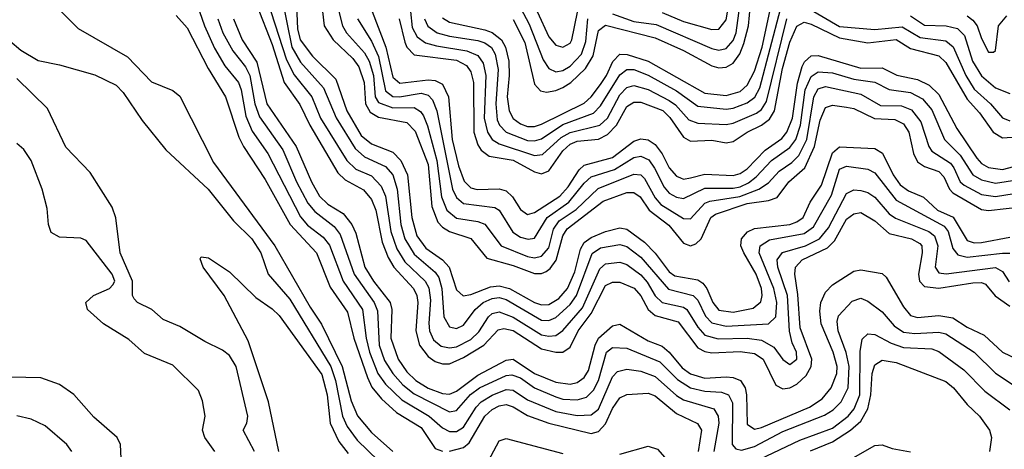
# Model space of a CAD drawing. Header units: inches. Extents: x 990535 to 1117859, y 769386 to 892122.
# Tile 857 of 1056: x 1053758 to 1056535, y 875016 to 876227. Entities that reach past the tile are written whole.
import ezdxf

# ---------------------------------------------------------------- set-up
doc = ezdxf.new("R2010")
doc.units = ezdxf.units.IN
doc.header["$MEASUREMENT"] = 0
doc.layers.add('B0857', color=7, linetype='Continuous')

msp = doc.modelspace()

# ---------------------------------------------------------------- linework, layer by layer
at = {"layer": 'B0857', "color": 5}
for points, elevation in [([(1053741, 876830), (1053764.9, 876630), (1053779, 876579), (1053807.5, 876510), (1053806.2, 876470), (1053788.9, 876390), (1053792.8, 876370), (1053862.7, 876262.7), (1053922.7, 876202.7), (1054062.1, 876122.1), (1054130, 876052.2), (1054190, 876027.8), (1054210, 876011.8), (1054304.9, 875824.9), (1054477.9, 875590), (1054576.7, 875416.7), (1054609, 875369), (1054667.5, 875250), (1054692.9, 875152.9), (1054710.8, 875110.8), (1054750, 875063.6), (1054810.1, 875010)], 2880), ([(1054251.3, 876291.3), (1054278.8, 876210), (1054307.2, 876147.2), (1054336.8, 876096.8), (1054374.6, 876050), (1054382.5, 876030), (1054395.4, 875955.4), (1054413.2, 875913.2), (1054457.8, 875850), (1054550, 875671.8), (1054570, 875648.5), (1054614.1, 875614.1), (1054631.7, 875591.7), (1054669.8, 875490), (1054724.9, 875410), (1054734.7, 875330), (1054744.9, 875290), (1054768.1, 875230), (1054790, 875200.2), (1054836.1, 875156.1), (1054912.3, 875110), (1054950, 875077.3), (1054970, 875066.8), (1054990, 875067), (1055010, 875078.8), (1055045.1, 875134.9), (1055059.2, 875150), (1055090, 875168.9), (1055130, 875184.8), (1055150, 875183.5), (1055190, 875155.8), (1055270, 875122.9), (1055330, 875111.3), (1055370, 875113.9), (1055390.2, 875129.8), (1055430, 875220.6), (1055444, 875236), (1055470, 875242.6), (1055510, 875236.4), (1055550, 875221.8), (1055610, 875168), (1055630, 875155.9), (1055715.7, 875130), (1055727.3, 875110), (1055729.4, 875090), (1055715.8, 875010)], 2940), ([(1054497.2, 876290), (1054525, 876150), (1054550, 876107.2), (1054615.1, 876035.1), (1054650.6, 875950.6), (1054704, 875864), (1054730, 875840.5), (1054790, 875813.6), (1054810, 875790), (1054822.5, 875750), (1054833, 875650), (1054844, 875610), (1054870, 875566.6), (1054930, 875515.8), (1054940.2, 875500.2), (1054948.8, 875470), (1054954, 875390), (1054970, 875361.1), (1054990, 875357.2), (1055010, 875366.3), (1055042.7, 875410), (1055065.1, 875430), (1055090, 875441.7), (1055110, 875444), (1055130, 875438.4), (1055230, 875380.7), (1055250, 875379.2), (1055270, 875388.3), (1055310, 875424.4), (1055327.9, 875450), (1055372, 875568), (1055396.2, 875583.8), (1055450, 875593.7), (1055470, 875588.4), (1055510, 875558.3), (1055587.6, 875467.6), (1055657.7, 875450), (1055670, 875437), (1055691.7, 875391.7), (1055710, 875372.6), (1055750, 875363.4), (1055870, 875370.4), (1055890, 875390), (1055893.5, 875430), (1055885, 875470), (1055843.4, 875570), (1055846.5, 875590), (1055872.8, 875607.2), (1055970, 875624.5), (1055997, 875643), (1056047, 875733), (1056070, 875806), (1056090, 875814.6), (1056150, 875805.6), (1056170, 875795.2), (1056230, 875718.1), (1056365.1, 875645.1), (1056376.1, 875630), (1056390, 875582.5), (1056404.1, 875564.1), (1056430, 875557.6), (1056530, 875568.8), (1056550, 875569.2)], 3060), ([(1054537.2, 876290), (1054541, 876201), (1054548.9, 876170), (1054584, 876124), (1054650, 876059.2), (1054680.7, 875970), (1054721.2, 875901.2), (1054750, 875876.9), (1054810, 875854.1), (1054833.3, 875830), (1054851.6, 875790), (1054863.4, 875670), (1054878.2, 875618.2), (1054902.9, 875582.9), (1054950, 875550), (1054969.1, 875530), (1054990, 875466), (1055008.5, 875448.5), (1055030, 875452.4), (1055086, 875474), (1055110, 875477.4), (1055139.3, 875470), (1055210, 875430.4), (1055230, 875423.8), (1055250, 875424.4), (1055278.7, 875441.3), (1055302.5, 875470), (1055323.4, 875516.6), (1055339.2, 875580.8), (1055350, 875599.3), (1055370, 875613), (1055410, 875630), (1055450, 875641), (1055470, 875637), (1055520, 875600), (1055550, 875569.2), (1055590, 875516.3), (1055605.2, 875505.2), (1055670, 875494.1), (1055684.9, 875484.9), (1055696.1, 875470), (1055712.9, 875430), (1055730, 875408.8), (1055770, 875403.2), (1055826.1, 875413.9), (1055847.9, 875432.1), (1055852, 875450), (1055849.8, 875470), (1055834.5, 875510), (1055799.7, 875570), (1055791.8, 875590), (1055793.2, 875610), (1055810.4, 875629.6), (1055830, 875638.7), (1055930, 875650), (1055950, 875657.2), (1055967.6, 875670), (1055987.4, 875712.6), (1056019, 875761), (1056050, 875851.7), (1056070, 875868.7), (1056170, 875863.8), (1056190.9, 875850.9), (1056220.8, 875790), (1056241.4, 875761.4), (1056264.7, 875744.7), (1056307.1, 875727.1), (1056346.2, 875690), (1056390.2, 875670.2), (1056430, 875605.3), (1056450, 875598.4), (1056470, 875599.5), (1056550, 875614.5)], 3080), ([(1055430, 876243.7), (1055490, 876222.2), (1055553.3, 876213.3), (1055710, 876145.9), (1055730, 876140.9), (1055750, 876146.2), (1055770, 876168.6), (1055778.8, 876190), (1055791.9, 876288.1)], 3340), ([(1055570, 876247.3), (1055630, 876222.6), (1055710, 876199.5), (1055730, 876200.9), (1055750, 876226.8), (1055762.1, 876297.9)], 3360), ([(1054425.6, 876270), (1054470, 876157.6), (1054504.1, 876050), (1054548.4, 875988.4), (1054576.6, 875930), (1054655.5, 875795.5), (1054675.8, 875775.8), (1054728, 875748), (1054750, 875720.1), (1054762.3, 875690), (1054780.6, 875600.6), (1054796.8, 875556.8), (1054812.9, 875530), (1054868.9, 875470), (1054878.2, 875450), (1054881.2, 875430), (1054874.7, 875350), (1054885.6, 875310), (1054910, 875277.5), (1054930, 875264.1), (1054950, 875257.5), (1054970, 875257.6), (1055010, 875274.7), (1055067.1, 875310), (1055107, 875353), (1055122.9, 875357.1), (1055150, 875351.4), (1055230, 875299.1), (1055269.9, 875290.1), (1055290, 875290.1), (1055310, 875303.8), (1055332.7, 875350), (1055370, 875399.3), (1055410, 875477.6), (1055430, 875487.5), (1055450, 875487), (1055490.9, 875470.9), (1055509.2, 875449.2), (1055530.5, 875410.5), (1055550, 875393.4), (1055615.4, 875375.4), (1055670, 875302.5), (1055690, 875291.8), (1055710, 875288.7), (1055790, 875291.6), (1055830, 875286.4), (1055854.2, 875270), (1055890, 875196.9), (1055910, 875186.8), (1055930, 875189.3), (1055950, 875200), (1055975.5, 875224.5), (1055989.6, 875250), (1055992.1, 875270), (1055959.2, 875359.2), (1055952.7, 875452.7), (1055943.9, 875510), (1055945.9, 875530), (1055964.8, 875550), (1056036, 875584), (1056055.6, 875604.4), (1056090, 875665.1), (1056110, 875680.1), (1056130, 875683.9), (1056170, 875660.1), (1056210, 875624.9), (1056273.3, 875610), (1056296.5, 875596.5), (1056301.9, 875590), (1056303.4, 875570), (1056292.5, 875510), (1056296, 875490), (1056310, 875475.7), (1056350, 875470.9), (1056445.8, 875485.8), (1056470, 875486.7), (1056482.1, 875482.1), (1056508.9, 875448.9), (1056550, 875419.7)], 3020), ([(1054466.2, 876250), (1054510, 876113.7), (1054531.9, 876071.9), (1054582.1, 876010), (1054606.5, 875950), (1054680.8, 875830), (1054706.2, 875806.2), (1054750, 875787.2), (1054777.8, 875757.8), (1054789.7, 875729.7), (1054804.8, 875630), (1054821.3, 875581.3), (1054844.5, 875544.5), (1054901.2, 875490), (1054911.6, 875471.6), (1054916.4, 875436.4), (1054911.5, 875371.5), (1054914, 875350), (1054925.3, 875325.3), (1054946.8, 875306.8), (1054970, 875302), (1054990, 875305.5), (1055030, 875325.8), (1055052.6, 875347.4), (1055080.1, 875390), (1055090, 875398.8), (1055110, 875404.1), (1055150, 875389.1), (1055230, 875339.2), (1055250, 875334.9), (1055270, 875336.7), (1055290, 875351), (1055344.7, 875415.3), (1055394.5, 875525.5), (1055410, 875539.5), (1055450, 875544.2), (1055470, 875537.1), (1055510, 875507.7), (1055527.6, 875487.6), (1055550, 875448.5), (1055569.9, 875429.9), (1055630, 875417.2), (1055639.8, 875410), (1055670, 875360.4), (1055690, 875338.4), (1055727.4, 875327.4), (1055810, 875329.8), (1055850, 875323.6), (1055884.6, 875304.6), (1055910, 875269.1), (1055930, 875255), (1055949.9, 875270), (1055948.6, 875290), (1055936.3, 875316.2), (1055929, 875349), (1055923.5, 875450), (1055896.3, 875530), (1055894.4, 875550), (1055908.9, 875571.1), (1055973.7, 875590), (1056013.8, 875610), (1056039.3, 875640.7), (1056090, 875737), (1056110, 875747.4), (1056130, 875745.4), (1056150, 875740.1), (1056170, 875726.7), (1056210, 875679.6), (1056227.4, 875667.4), (1056322.3, 875630), (1056337.6, 875617.6), (1056347.2, 875590), (1056339.9, 875530), (1056350, 875513.9), (1056371, 875511), (1056510, 875528.5), (1056530, 875517.5), (1056548.8, 875488.8)], 3040), ([(1054611.8, 876250), (1054616.5, 876210), (1054641.6, 876170), (1054697.9, 876117.9), (1054714.8, 876094.8), (1054729.1, 876050), (1054732.8, 875990), (1054746.3, 875966.3), (1054770, 875952.9), (1054850, 875937.8), (1054873.3, 875913.3), (1054910, 875818.7), (1054920.6, 875700.6), (1054936.8, 875656.8), (1054950, 875642.3), (1054970, 875630), (1055030.6, 875610.6), (1055075.2, 875555.2), (1055150, 875534.8), (1055210, 875512.2), (1055230, 875511.9), (1055242.5, 875517.5), (1055254.1, 875525.9), (1055270.8, 875549.2), (1055290, 875618.2), (1055301.8, 875638.2), (1055403.8, 875716.2), (1055470, 875739.9), (1055490, 875740.3), (1055507.5, 875727.5), (1055532.9, 875690), (1055588.3, 875648.3), (1055630, 875597), (1055650, 875589.8), (1055664.9, 875595.1), (1055679.4, 875610), (1055707.3, 875670), (1055720.7, 875679.3), (1055810, 875708.9), (1055870, 875717.7), (1055893.8, 875726.2), (1055926.6, 875770), (1055972.6, 875810), (1055999.1, 875870), (1056015.5, 875944.5), (1056030, 875980.1), (1056050, 875986.6), (1056090, 875980.5), (1056110, 875976.5), (1056168.8, 875948.8), (1056225.8, 875945.8), (1056250, 875933.3), (1056265.1, 875910), (1056278.4, 875850), (1056290, 875826.9), (1056310, 875813), (1056350, 875799.7), (1056364.6, 875784.6), (1056380, 875750), (1056390, 875739.4), (1056470, 875692.4), (1056490, 875689.4), (1056590, 875700.3)], 3120), ([(1054658, 876250), (1054667.9, 876210), (1054679.9, 876190), (1054730, 876133.6), (1054743.1, 876110), (1054756.1, 876070), (1054760, 876010), (1054770, 875993.4), (1054810, 875978.8), (1054870, 875979.4), (1054888.4, 875968.4), (1054896.3, 875956.3), (1054908.1, 875928.1), (1054934.7, 875830), (1054947.6, 875727.6), (1054962.1, 875690), (1054990, 875667.7), (1055050, 875658.4), (1055070, 875650.7), (1055116.2, 875590), (1055190, 875559.4), (1055210, 875556), (1055230, 875560.9), (1055250, 875584.2), (1055263, 875637), (1055279.8, 875660.2), (1055327.5, 875692.5), (1055389, 875751), (1055490, 875791.5), (1055510, 875789.8), (1055519.6, 875779.6), (1055550, 875724.7), (1055566.2, 875706.2), (1055630, 875666.8), (1055650, 875666.2), (1055689.9, 875710), (1055704.2, 875715.8), (1055788.8, 875728.8), (1055842.1, 875750), (1055870, 875767.6), (1055900, 875800), (1055935.6, 875824.4), (1055955.2, 875844.8), (1055977.5, 875890), (1055997.2, 876010), (1056010, 876032.4), (1056030, 876038.6), (1056130, 876017.5), (1056185.7, 875985.7), (1056244.9, 875984.9), (1056273.2, 875973.2), (1056299.2, 875939.2), (1056321.5, 875870), (1056330, 875856.3), (1056382.5, 875822.4), (1056392.7, 875810), (1056410.6, 875770.6), (1056421.1, 875761.1), (1056470, 875734.8), (1056510, 875729.1), (1056562.4, 875737.6)], 3140), ([(1054752, 876250), (1054790.9, 876150), (1054810, 876065.4), (1054830, 876048.1), (1054910, 876058.1), (1054930, 876055.9), (1054950, 876045.5), (1054966.9, 876010), (1054977.7, 875890), (1054995.5, 875815.5), (1055011.9, 875771.9), (1055030, 875753.5), (1055048.3, 875748.3), (1055110, 875750.5), (1055130, 875744.8), (1055147.9, 875727.9), (1055170, 875692.1), (1055190, 875677.9), (1055210, 875684.1), (1055281, 875730), (1055304.3, 875755.7), (1055335.6, 875804.4), (1055350, 875817.1), (1055430, 875838.6), (1055490, 875885), (1055510, 875891.5), (1055530, 875888.4), (1055550, 875875.6), (1055569.5, 875849.5), (1055590, 875809.3), (1055610, 875785.9), (1055621.2, 875781.2), (1055630, 875778.2), (1055650, 875781.2), (1055690, 875791.9), (1055770, 875788.2), (1055790, 875793.3), (1055810, 875806.9), (1055860.5, 875859.5), (1055907.3, 875892.7), (1055921.7, 875910), (1055937.4, 875950), (1055951.3, 876048.7), (1055964.8, 876095.2), (1055971.1, 876108.9), (1055990, 876125.1), (1056010, 876126.3), (1056130, 876090.6), (1056190, 876091.4), (1056231.2, 876071.2), (1056290, 876058.6), (1056322.7, 876042.7), (1056350, 876016.4), (1056400.5, 875920.5), (1056456.8, 875836.8), (1056470, 875821.6), (1056490.2, 875810.2), (1056530, 875805.2), (1056590, 875821)], 3180), ([(1054859.9, 876250), (1054865.1, 876205.1), (1054879.1, 876179.1), (1054902.3, 876162.3), (1054933.1, 876153.1), (1055019.2, 876139.2), (1055050, 876126.3), (1055064.8, 876104.8), (1055073, 876070), (1055068.1, 875950), (1055076.8, 875910), (1055090, 875890), (1055110, 875877.3), (1055210, 875844.8), (1055232.8, 875847.2), (1055285.2, 875894.8), (1055310, 875909.4), (1055393.7, 875930), (1055415.7, 875950), (1055450, 876015.4), (1055470, 876036.1), (1055490, 876041.9), (1055529.9, 876030.1), (1055590, 875999.6), (1055607, 875987), (1055644.7, 875944.7), (1055670, 875935.4), (1055750, 875931.9), (1055770, 875936), (1055836.1, 875963.9), (1055850, 875973.7), (1055863.8, 875996.2), (1055921.7, 876230)], 3240), ([(1054899.2, 876230), (1054909, 876209), (1054935.4, 876190), (1054970, 876180.4), (1055050, 876168.4), (1055070, 876161.8), (1055088.7, 876148.7), (1055098.9, 876130), (1055107, 876087), (1055100.5, 875990), (1055104.8, 875944.8), (1055110.8, 875930), (1055130.1, 875910), (1055190, 875887.1), (1055210, 875885.4), (1055230, 875891.3), (1055290, 875932.2), (1055376, 875964), (1055395.7, 875984.3), (1055450, 876072), (1055470, 876087), (1055490, 876086.6), (1055530, 876071), (1055610, 876026.8), (1055670, 875983.4), (1055750, 875974.8), (1055770, 875977.6), (1055810, 875992.7), (1055831.2, 876008.8), (1055844.9, 876035.1), (1055903.5, 876256.5)], 3260), ([(1054950, 876232.3), (1054970, 876220.2), (1055070, 876198.6), (1055090.7, 876190.7), (1055116.7, 876170), (1055128.4, 876150), (1055137.2, 876110), (1055138.8, 876070), (1055132.6, 876010), (1055138.3, 875970), (1055150, 875948.3), (1055170, 875933.3), (1055190, 875926.4), (1055210, 875925.8), (1055230, 875932.4), (1055350, 875992.1), (1055370, 876010.1), (1055395.6, 876044.4), (1055413, 876070), (1055430.3, 876109.7), (1055450, 876130.5), (1055470.7, 876129.3), (1055529.9, 876110.1), (1055690, 876020), (1055750, 876013.9), (1055790, 876025.2), (1055810, 876043.1), (1055830, 876082.4), (1055851.8, 876150), (1055873.8, 876250)], 3280), ([(1055150, 876227.8), (1055182.9, 876162.9), (1055210, 876045.4), (1055226.9, 876026.9), (1055243.4, 876023.4), (1055270, 876027.6), (1055290, 876036.2), (1055311.8, 876050), (1055353.3, 876090), (1055375.1, 876124.9), (1055390, 876196.8), (1055410, 876211.7), (1055550, 876176.1), (1055630, 876140.8), (1055710, 876096.8), (1055730, 876091.2), (1055750, 876093.3), (1055770, 876105.1), (1055788.6, 876131.4), (1055800.3, 876159.7), (1055813.1, 876210), (1055818.7, 876270)], 3320), ([(1055170, 876260.2), (1055194.5, 876214.5), (1055234.3, 876114.3), (1055250, 876089.3), (1055270, 876080.4), (1055290, 876084.5), (1055310, 876096.5), (1055342.8, 876130), (1055354.6, 876165.4), (1055360.4, 876230)], 3340), ([(1055217.6, 876250), (1055250, 876178.7), (1055270, 876155.8), (1055290, 876149.7), (1055310, 876161), (1055315.4, 876170), (1055331.1, 876248.9)], 3360), ([(1055970, 876266.6), (1056070, 876208.2), (1056170, 876199.4), (1056247.1, 876207.1), (1056297.4, 876177.4), (1056370, 876167.9), (1056390.9, 876150.9), (1056426.3, 876070), (1056450, 876031.6), (1056496.2, 875990), (1056530, 875950.8), (1056550, 875941.8)], 3240), ([(1054199, 876239), (1054230, 876204.2), (1054289.2, 876089.2), (1054338.4, 876010), (1054376.4, 875896.4), (1054389.4, 875869.4), (1054450, 875776.6), (1054520.4, 875650), (1054595.2, 875570), (1054633.7, 875473.7), (1054682.9, 875402.9), (1054700.6, 875330), (1054738.4, 875218.4), (1054751.5, 875191.5), (1054778.2, 875158.2), (1054820.4, 875120.4), (1054890, 875077.5), (1054930, 875019), (1054950, 875011.6)], 2920), ([(1054316.6, 876230), (1054330.9, 876190), (1054359.2, 876139.2), (1054394.5, 876094.5), (1054406.7, 876070), (1054420.7, 875990), (1054433.8, 875953.8), (1054500.5, 875860.5), (1054538.7, 875770), (1054570.3, 875710), (1054590, 875686.2), (1054644.4, 875644.4), (1054662.1, 875622.1), (1054701, 875510), (1054758, 875430), (1054767.1, 875407.1), (1054771.6, 875310), (1054786.6, 875266.6), (1054810, 875230), (1054838.3, 875198.3), (1054870, 875173.1), (1054970, 875122.4), (1054990, 875125.8), (1055029.5, 875170.5), (1055054.4, 875190), (1055130, 875224.6), (1055146.3, 875226.3), (1055170, 875217.4), (1055210, 875189.6), (1055270, 875163.9), (1055290, 875157.9), (1055330, 875155.7), (1055356.4, 875163.6), (1055376.5, 875183.5), (1055390.3, 875210), (1055412.9, 875290), (1055430, 875303.6), (1055470, 875301.8), (1055562.8, 875262.8), (1055612.7, 875212.7), (1055649.9, 875189.9), (1055690, 875179.8), (1055737.6, 875177.6), (1055756.6, 875170), (1055767.8, 875147.8), (1055767.4, 875030), (1055777.6, 875017.6), (1055793.6, 875013.6), (1055830, 875024.7), (1055910, 875066.9), (1056027.7, 875112.3), (1056052.4, 875127.6), (1056074.9, 875150), (1056094, 875190), (1056097.1, 875250), (1056089, 875289), (1056066.5, 875350), (1056063, 875377), (1056067.1, 875392.9), (1056105.8, 875434.2), (1056130, 875441.9), (1056150, 875434.2), (1056190, 875403.6), (1056224.4, 875364.4), (1056250, 875347), (1056282.5, 875342.5), (1056350, 875346.7), (1056370, 875341.4), (1056450, 875289.7), (1056510, 875231.4), (1056601.6, 875170)], 2960), ([(1054360.8, 876230), (1054385.7, 876170), (1054427.1, 876107.1), (1054454.5, 875990), (1054537.8, 875870), (1054580.9, 875770), (1054603.5, 875730), (1054626.9, 875706.9), (1054670, 875680.8), (1054695, 875650), (1054705.8, 875625.8), (1054731.4, 875530), (1054755.4, 875490), (1054803.2, 875430), (1054807.6, 875410), (1054804.3, 875330), (1054824.9, 875270), (1054850, 875235.2), (1054875.5, 875210), (1054910, 875188.7), (1054950, 875173.2), (1054970, 875171.9), (1054990, 875180.4), (1055050, 875225.4), (1055130, 875267.6), (1055150, 875270), (1055210, 875230), (1055270, 875205.9), (1055310, 875199.8), (1055330, 875204.2), (1055350, 875218.5), (1055361.9, 875238.1), (1055380.9, 875310), (1055390.5, 875329.5), (1055430, 875364.5), (1055450, 875369), (1055530, 875322), (1055570, 875307), (1055590, 875290.6), (1055625.9, 875245.9), (1055650, 875228.9), (1055690, 875216.9), (1055750, 875220.3), (1055770, 875219), (1055790.6, 875210.6), (1055803.7, 875190), (1055807.9, 875170), (1055810, 875086.8), (1055830, 875073.3), (1055850, 875078.2), (1055985.2, 875134.8), (1056020.9, 875159.1), (1056046.6, 875190), (1056062.1, 875230), (1056063.1, 875250), (1056052.4, 875290), (1056018.3, 875370), (1056014.5, 875405.5), (1056017.7, 875430), (1056030, 875459.3), (1056050, 875480.1), (1056110, 875518.7), (1056130, 875522.6), (1056190, 875511.5), (1056201.7, 875501.7), (1056250, 875417.6), (1056270, 875393.3), (1056290, 875387.8), (1056350, 875393.4), (1056390, 875387.2), (1056430, 875360.3), (1056477.7, 875337.7), (1056530, 875290.4), (1056610, 875251.3)], 2980), ([(1054710.8, 876230), (1054750, 876166.3), (1054770, 876123.6), (1054790, 876026.3), (1054810, 876011.1), (1054829.4, 876009.4), (1054890, 876020.5), (1054910, 876014.6), (1054921.8, 876001.8), (1054934.8, 875970), (1054978.8, 875750), (1054990, 875725.9), (1055009.5, 875709.5), (1055097.8, 875697.8), (1055110.1, 875690), (1055148.3, 875628.3), (1055170, 875614.5), (1055191.5, 875608.5), (1055210, 875611.2), (1055245.3, 875670), (1055306.7, 875713.3), (1055350, 875766.5), (1055370, 875784.3), (1055435.2, 875804.8), (1055490, 875838.9), (1055510, 875842.4), (1055531.8, 875831.8), (1055548.5, 875808.5), (1055575, 875755.1), (1055590, 875738.2), (1055610, 875726.8), (1055630, 875723.1), (1055690, 875752.2), (1055770, 875752.1), (1055790, 875756.2), (1055812.9, 875767.1), (1055835.2, 875784.8), (1055877.8, 875830), (1055930, 875867.2), (1055946.6, 875890), (1055960.1, 875930), (1055973.3, 876030), (1055990, 876067.5), (1056010, 876080.5), (1056050, 876077.8), (1056110, 876059.6), (1056170, 876050.9), (1056210.3, 876030.3), (1056270, 876022.3), (1056304.3, 876004.3), (1056330, 875973.2), (1056366.1, 875890), (1056410, 875845.8), (1056445.7, 875790), (1056470, 875775.5), (1056510, 875766.1), (1056570, 875776.2)], 3160), ([(1054827.8, 876230), (1054844.1, 876164.1), (1054850, 876149.7), (1054870, 876128.5), (1054990, 876112.8), (1055018, 876098), (1055030, 876080.4), (1055037.5, 876050), (1055039, 875910), (1055050, 875874.5), (1055059.6, 875859.6), (1055082.4, 875842.4), (1055150, 875831), (1055210, 875798.6), (1055230, 875792.8), (1055250, 875800.8), (1055290, 875857.3), (1055310, 875876.8), (1055330, 875885.2), (1055390, 875890.6), (1055416, 875904), (1055441.2, 875930), (1055470, 875982.1), (1055490, 875995.1), (1055510, 875994.9), (1055571.5, 875971.5), (1055591.7, 875951.7), (1055630, 875895.8), (1055650, 875885.3), (1055710, 875887.4), (1055750, 875879.8), (1055770, 875884.2), (1055809.5, 875910.5), (1055850, 875929.8), (1055872.8, 875947.2), (1055886.4, 875970), (1055908.9, 876090), (1055930, 876163.8), (1055950, 876209), (1055970, 876220), (1055990, 876214.7), (1056070, 876175.7), (1056150, 876161.9), (1056230, 876171.4), (1056270, 876145.6), (1056350, 876125.8), (1056370, 876106.7), (1056430, 876003.2), (1056465, 875965), (1056503.4, 875910), (1056530, 875893.9), (1056570, 875897.5)], 3220), ([(1056270, 876238.4), (1056310, 876211.8), (1056370.4, 876210.3), (1056402.6, 876202.6), (1056422.3, 876182.3), (1056444.9, 876110), (1056470, 876069.4), (1056510, 876035.6), (1056550, 876018.9)], 3260), ([(1056430, 876237.7), (1056446.3, 876226.3), (1056457.9, 876210), (1056470, 876174), (1056490, 876135.9), (1056503.9, 876136.1), (1056510, 876140.7), (1056518.3, 876210), (1056541.7, 876238.3)], 3280), ([(1053730, 876167.3), (1053761.5, 876141.5), (1053810, 876112.4), (1053870, 876100.4), (1053970, 876072.1), (1054030, 876042.8), (1054050, 876022.4), (1054103.3, 875943.3), (1054170, 875860.2), (1054289.4, 875750), (1054360.6, 875660.6), (1054412.2, 875610), (1054438.2, 875570), (1054458.4, 875510), (1054519.5, 875439.5), (1054635.1, 875250), (1054648.8, 875210), (1054668.3, 875110), (1054681.1, 875081.1), (1054710, 875041.7), (1054770, 874984.2)], 2860), ([(1054420.1, 875010), (1054388.6, 875070), (1054398.7, 875090), (1054401.2, 875110), (1054368.1, 875250), (1054350, 875280.8), (1054330, 875296.2), (1054279.8, 875319.8), (1054210, 875362.8), (1054162.7, 875382.7), (1054130.2, 875410.2), (1054090.3, 875430.3), (1054080.4, 875440.4), (1054076.4, 875450), (1054075.9, 875490), (1054041.5, 875570), (1054028.8, 875668.8), (1054018.8, 875698.8), (1053956.7, 875796.7), (1053887.9, 875867.9), (1053836.8, 875976.8), (1053750, 876061.3)], 2860), ([(1054308.7, 875010), (1054280.2, 875050), (1054273.8, 875070), (1054280.8, 875110), (1054273.1, 875153.1), (1054262.1, 875182.1), (1054190, 875253.1), (1054110, 875286), (1054065.9, 875325.9), (1053994.6, 875370), (1053948.9, 875410), (1053944.7, 875430), (1053966.2, 875450), (1054010.8, 875469.2), (1054020.3, 875479.7), (1054026.7, 875490), (1054018.4, 875510), (1053945.2, 875605.2), (1053930, 875611.7), (1053870, 875614), (1053847.1, 875627.1), (1053838.8, 875650), (1053835.3, 875695.3), (1053821.6, 875750), (1053790.6, 875830), (1053770, 875861.2), (1053750, 875878.5)], 2880), ([(1054488.7, 875010), (1054460.1, 875150), (1054402.2, 875322.2), (1054334.2, 875450), (1054275.1, 875530), (1054266.5, 875553.5), (1054270, 875558.8), (1054290, 875555.6), (1054350, 875516.6), (1054424, 875444), (1054470, 875412.4), (1054490, 875393.2), (1054610, 875227.3), (1054625, 875170), (1054633.6, 875090), (1054658.3, 875038.3), (1054684.3, 875004.3)], 2840), ([(1055770, 874953.2), (1055957.6, 875042.4), (1056050, 875076.4), (1056094.3, 875110), (1056111.4, 875130), (1056126.8, 875170), (1056128.3, 875291.7), (1056133.5, 875326.5), (1056150, 875341.7), (1056170, 875339.9), (1056215.3, 875315.3), (1056250, 875302.9), (1056330, 875299.1), (1056350, 875292.4), (1056420.5, 875240.5), (1056480, 875180), (1056550, 875127.5)], 2940), ([(1055988.3, 875011.7), (1056050, 875037), (1056101.2, 875070), (1056130, 875096.1), (1056149.8, 875130), (1056158.7, 875170), (1056162.4, 875230), (1056170, 875254.4), (1056190, 875268), (1056230, 875261.4), (1056370, 875207.4), (1056391.7, 875190), (1056430, 875142.8), (1056464.9, 875110), (1056492.8, 875070), (1056498.2, 875050), (1056493.2, 875010)], 2920), ([(1054043.9, 874990), (1054042.3, 875030), (1054032.4, 875050), (1053966.7, 875106.7), (1053911.1, 875171.1), (1053870, 875198.6), (1053817.8, 875217.8), (1053690, 875220.9)], 2920), ([(1054970, 875011.3), (1055010, 875021.8), (1055025.6, 875034.4), (1055069.9, 875110.1), (1055090, 875128.9), (1055110, 875139.3), (1055130, 875142.9), (1055150, 875136.2), (1055190, 875111.9), (1055250.2, 875090.2), (1055370, 875061.3), (1055390, 875066.7), (1055410, 875088.6), (1055430, 875131.4), (1055450, 875161), (1055470, 875170.5), (1055530, 875174.3), (1055550, 875167.2), (1055610, 875117.1), (1055669.3, 875089.3), (1055680.7, 875070), (1055671.8, 875010)], 2920), ([(1053905.4, 875010), (1053890.6, 875030), (1053830, 875082.5), (1053790, 875101.7), (1053750, 875110.4)], 2940), ([(1055072.6, 874970), (1055110, 875040.2), (1055130, 875046.5), (1055290, 875004.8)], 2880), ([(1056095.5, 874984.5), (1056170, 875027.4), (1056190, 875029.4), (1056218.3, 875018.3), (1056270, 875009.2)], 2880), ([(1055450, 875002.6), (1055530, 875025.3), (1055556.4, 875016.4), (1055610, 874955.5)], 2880)]:
    msp.add_lwpolyline(points, dxfattribs=dict(at, elevation=elevation))

doc.saveas('drawing.dxf')
